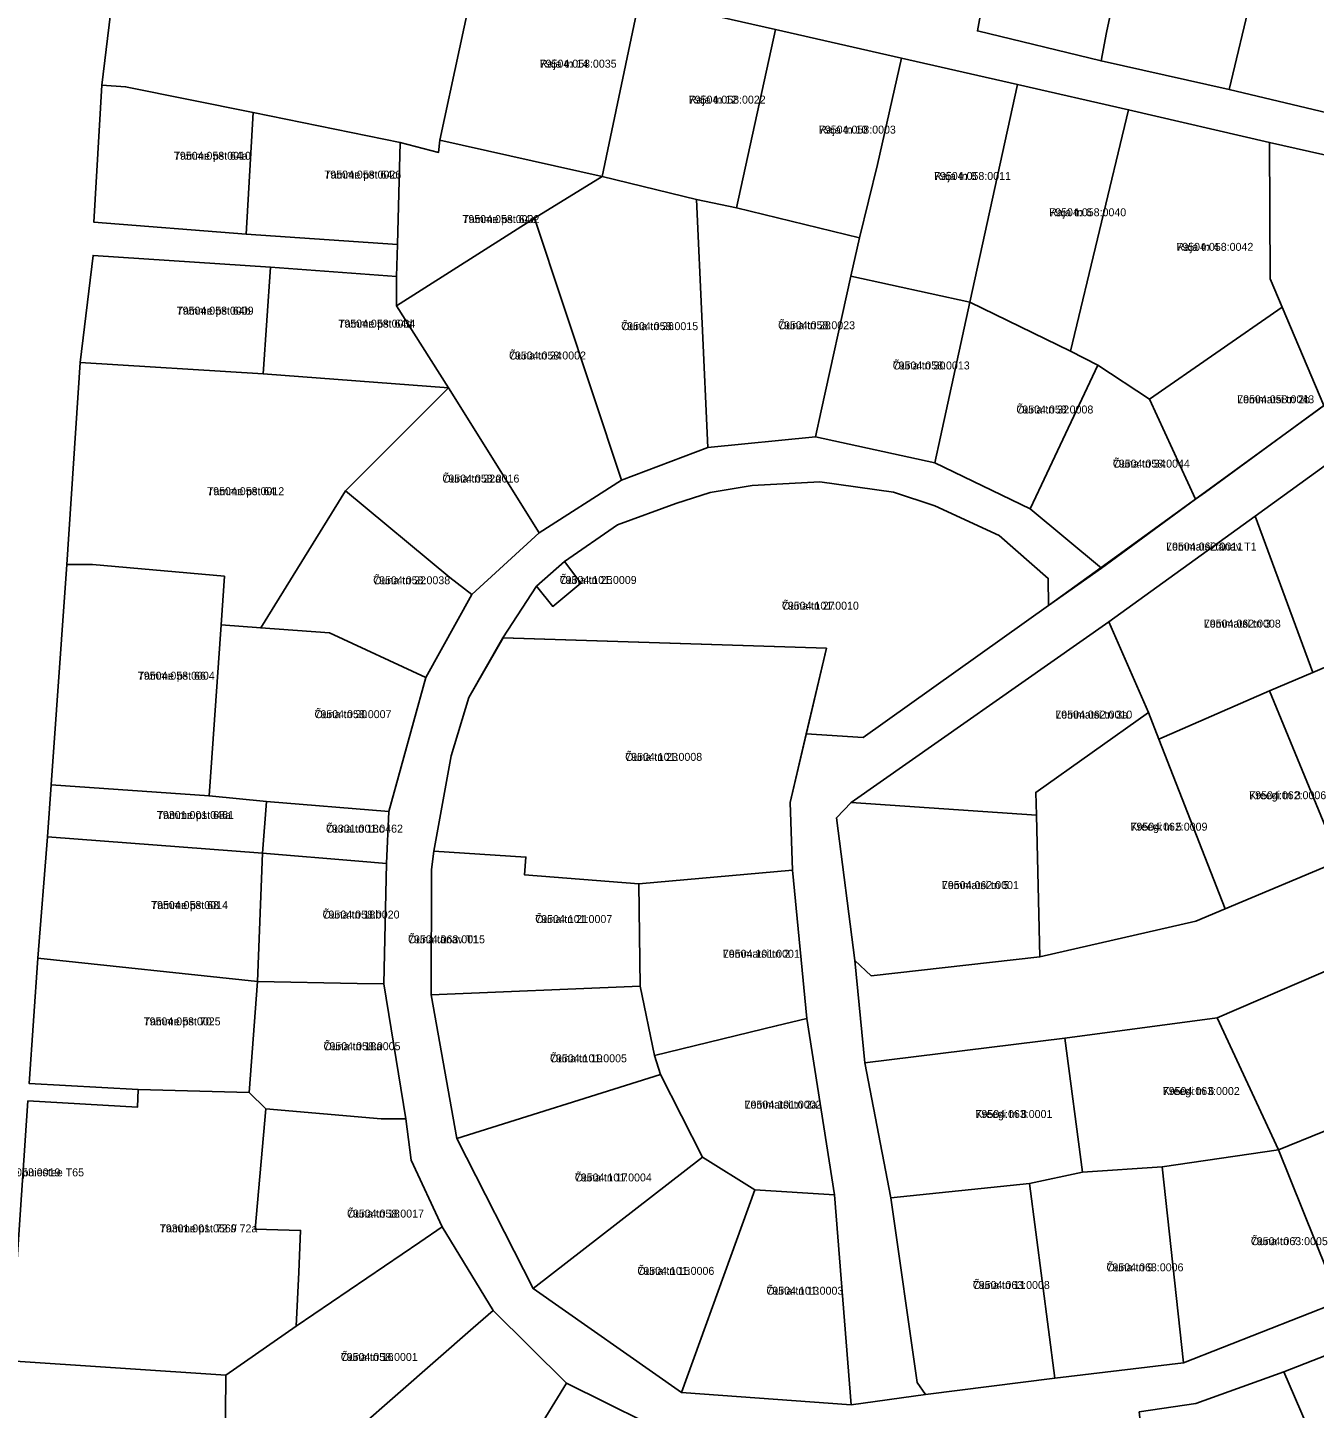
# Model space of a CAD drawing. Extents: x 643847 to 663718, y 6468443 to 6482775.
# Drawn here: x 657864.6 to 658107, y 6471771.7 to 6472032 of the extents above; entities that cross this region are included whole.
import ezdxf

# ---------------------------------------------------------------- set-up
doc = ezdxf.new("R2010")
doc.units = 0
for name, color, linetype in [('L_AADRESS', 7, 'Continuous'), ('PIIR', 7, 'Continuous'), ('TUNNUS', 7, 'Continuous')]:
    doc.layers.add(name, color=color, linetype=linetype)

msp = doc.modelspace()

# ---------------------------------------------------------------- linework, layer by layer
at = {"layer": 'PIIR'}
for points in [[(658043.53, 6472031.34), (658044.51, 6472036.55), (658048.78, 6472059.15), (658072.31, 6472052.08), (658067.87, 6472031.03), (658066.84, 6472025.69)], [(657949.65, 6472045.25), (657942.24, 6472010.71), (657942, 6472008.44), (657934.77, 6472010.33), (657907.04, 6472015.95), (657883.03, 6472020.81), (657878.51, 6472021.1), (657881.55, 6472045.97), (657897.69, 6472056.43)], [(658066.84, 6472025.69), (658067.87, 6472031.03), (658072.31, 6472052.08), (658087.94, 6472056.34), (658095.19, 6472037.92), (658091.01, 6472020.27)], [(658095.19, 6472037.92), (658126.71, 6472049.81), (658138.64, 6472017.87), (658129.48, 6472011.11), (658091.01, 6472020.27)], [(657979.87, 6472037.46), (657972.82, 6472003.89), (657942.24, 6472010.71), (657949.65, 6472045.25)], [(658005.46, 6472031.63), (657998.11, 6471998.01), (657990.61, 6471999.55), (657972.82, 6472003.89), (657979.87, 6472037.46)], [(658029.23, 6472026.21), (658024.71, 6472006.14), (658021.35, 6471992.32), (657998.11, 6471998.01), (658005.46, 6472031.63)], [(658051.07, 6472021.23), (658042.12, 6471980.2), (658019.66, 6471985.11), (658021.35, 6471992.32), (658024.71, 6472006.14), (658029.23, 6472026.21)], [(657878.51, 6472021.1), (657883.03, 6472020.81), (657907.04, 6472015.95), (657905.72, 6471993), (657877.06, 6471995.26)], [(658072.04, 6472016.46), (658061.07, 6471970.99), (658042.12, 6471980.2), (658051.07, 6472021.23)], [(657905.72, 6471993), (657907.04, 6472015.95), (657934.77, 6472010.33), (657934.25, 6471991.06)], [(658072.04, 6472016.46), (658098.56, 6472010.33), (658098.74, 6471984.59), (658100.99, 6471979.24), (658075.99, 6471961.89), (658066.25, 6471968.31), (658061.07, 6471970.99)], [(657934.25, 6471991.06), (657934.77, 6472010.33), (657942, 6472008.44), (657942.24, 6472010.71), (657972.82, 6472003.89), (657960.08, 6471996.03), (657934.06, 6471979.51), (657934.1, 6471985.07)], [(658140.18, 6472000.92), (658145.84, 6471988.27), (658108.85, 6471960.72), (658098.74, 6471984.59), (658098.56, 6472010.33)], [(657976.48, 6471946.64), (657960.08, 6471996.03), (657972.82, 6472003.89), (657990.61, 6471999.55), (657992.74, 6471952.79)], [(657992.74, 6471952.79), (657990.61, 6471999.55), (657998.11, 6471998.01), (658021.35, 6471992.32), (658019.66, 6471985.11), (658014.11, 6471959.71), (658013.04, 6471954.83)], [(657960.97, 6471936.73), (657943.85, 6471964.04), (657934.06, 6471979.51), (657960.08, 6471996.03), (657976.48, 6471946.64)], [(657876.88, 6471989), (657910.35, 6471986.78), (657908.97, 6471966.7), (657874.48, 6471968.84)], [(658117.51, 6471955.51), (658095.9, 6471939.88), (658068.31, 6471919.93), (658019.72, 6471885.91), (658016.99, 6471882.97), (658020.43, 6471856.11), (658022.31, 6471836.79), (658027.25, 6471811.36), (658032.21, 6471776.54), (658033.75, 6471774.28), (658019.75, 6471772.35), (658016.63, 6471811.94), (658011.42, 6471845.19), (658008.71, 6471873.12), (658008.26, 6471885.87), (658011.3, 6471898.85), (658022.01, 6471898.14), (658056.91, 6471923.03), (658066.89, 6471930.16), (658086.54, 6471944.46), (658108.94, 6471960.77), (658145.84, 6471988.27), (658149.94, 6471978.3)], [(657934.1, 6471985.07), (657934.06, 6471979.51), (657943.85, 6471964.04), (657908.97, 6471966.7), (657910.35, 6471986.78)], [(658014.11, 6471959.71), (658019.66, 6471985.11), (658042.12, 6471980.2), (658036.58, 6471954.8), (658035.51, 6471949.92), (658013.04, 6471954.83)], [(658055.61, 6471945.78), (658053.48, 6471941.24), (658035.51, 6471949.92), (658036.58, 6471954.8), (658042.12, 6471980.2), (658061.07, 6471970.99), (658066.25, 6471968.31)], [(658100.99, 6471979.24), (658108.85, 6471960.72), (658086.52, 6471944.38), (658084.66, 6471943.06), (658075.99, 6471961.89)], [(657908.97, 6471966.7), (657943.85, 6471964.04), (657924.47, 6471944.61), (657908.48, 6471918.81), (657901.01, 6471919.36), (657901.64, 6471928.55), (657876.78, 6471930.76), (657871.94, 6471930.77), (657874.48, 6471968.84)], [(658066.25, 6471968.31), (658075.99, 6471961.89), (658084.66, 6471943.06), (658066.95, 6471930.04), (658053.48, 6471941.24), (658055.61, 6471945.78)], [(657948.28, 6471925.09), (657944.15, 6471928.31), (657924.47, 6471944.61), (657943.85, 6471964.04), (657960.97, 6471936.73)], [(658117.51, 6471955.51), (658124.87, 6471935.64), (658130.48, 6471920.55), (658106.75, 6471910.42), (658095.9, 6471939.88)], [(657939.57, 6471909.45), (657921.45, 6471917.9), (657908.48, 6471918.81), (657924.47, 6471944.61), (657944.15, 6471928.31), (657948.28, 6471925.09)], [(657954.13, 6471916.95), (657960.48, 6471926.64), (657963.52, 6471922.86), (657968.82, 6471927.24), (657965.73, 6471931.33), (657975.72, 6471938.2), (657986.73, 6471942.23), (657993.18, 6471944.32), (658001.1, 6471945.66), (658013.83, 6471946.34), (658027.75, 6471944.37), (658035.5, 6471941.82), (658047.65, 6471936.22), (658056.88, 6471928.14), (658056.91, 6471923.03), (658022.01, 6471898.14), (658011.3, 6471898.85), (658015.08, 6471914.97)], [(658095.9, 6471939.88), (658106.75, 6471910.42), (658098.56, 6471906.93), (658077.75, 6471897.84), (658075.79, 6471902.86), (658068.31, 6471919.93)], [(657960.48, 6471926.64), (657965.73, 6471931.33), (657968.82, 6471927.24), (657963.52, 6471922.86)], [(657871.94, 6471930.77), (657876.78, 6471930.76), (657901.64, 6471928.55), (657901.01, 6471919.36), (657898.76, 6471887.13), (657868.99, 6471889.22)], [(657932.63, 6471884.21), (657909.55, 6471886.06), (657898.76, 6471887.13), (657901.01, 6471919.36), (657908.48, 6471918.81), (657921.45, 6471917.9), (657939.57, 6471909.45)], [(658068.31, 6471919.93), (658075.79, 6471902.86), (658054.54, 6471887.78), (658054.65, 6471883.48), (658019.72, 6471885.91)], [(658111.78, 6471874.89), (658098.56, 6471906.93), (658106.75, 6471910.42), (658130.48, 6471920.55), (658134.13, 6471911.29), (658143.43, 6471888.16)], [(657944.4, 6471894.68), (657947.71, 6471905.69), (657954.16, 6471916.95), (658015.08, 6471914.97), (658008.26, 6471885.87), (658008.71, 6471873.12), (657979.73, 6471870.54), (657958.18, 6471872.27), (657958.45, 6471875.6), (657941.09, 6471876.71)], [(658077.75, 6471897.84), (658098.56, 6471906.93), (658111.78, 6471874.89), (658090.24, 6471865.86)], [(658179.13, 6471903.33), (658182.61, 6471895.09), (658134.1, 6471874.49), (658137.27, 6471866.29), (658115.52, 6471856.83), (658088.7, 6471845.29), (658060.02, 6471841.48), (658022.31, 6471836.79), (658020.43, 6471856.11), (658023.53, 6471853.23), (658055.32, 6471856.81), (658084.71, 6471863.54), (658090.24, 6471865.86), (658111.78, 6471874.89), (658143.43, 6471888.16)], [(658084.71, 6471863.54), (658055.32, 6471856.81), (658054.65, 6471883.48), (658054.54, 6471887.78), (658075.79, 6471902.86), (658077.75, 6471897.84), (658090.24, 6471865.86)], [(657908.82, 6471876.34), (657868.29, 6471879.42), (657868.99, 6471889.22), (657898.76, 6471887.13), (657909.55, 6471886.06)], [(657932.16, 6471874.37), (657927, 6471874.8), (657908.82, 6471876.34), (657909.55, 6471886.06), (657932.63, 6471884.21)], [(658019.72, 6471885.91), (658054.65, 6471883.48), (658055.32, 6471856.81), (658023.53, 6471853.23), (658020.43, 6471856.11), (658016.99, 6471882.97)], [(657868.29, 6471879.42), (657908.82, 6471876.34), (657907.86, 6471852.17), (657866.49, 6471856.55)], [(657926.68, 6471851.8), (657907.86, 6471852.17), (657908.82, 6471876.34), (657927, 6471874.8), (657932.16, 6471874.37), (657931.71, 6471851.7)], [(657940.64, 6471873.23), (657941.09, 6471876.71), (657958.45, 6471875.6), (657958.18, 6471872.27), (657979.73, 6471870.54), (657979.96, 6471851.29), (657940.6, 6471849.62)], [(658011.42, 6471845.19), (658005.63, 6471843.77), (657982.71, 6471838.17), (657979.96, 6471851.29), (657979.73, 6471870.54), (658008.71, 6471873.12)], [(657866.49, 6471856.55), (657907.86, 6471852.17), (657906.3, 6471831.22), (657885.38, 6471831.76), (657864.84, 6471832.94)], [(658115.52, 6471856.83), (658125.33, 6471830.59), (658100.31, 6471820.44), (658088.7, 6471845.29)], [(657926.68, 6471851.8), (657931.71, 6471851.7), (657935.84, 6471826.24), (657931.16, 6471826.23), (657909.45, 6471828.13), (657906.3, 6471831.22), (657907.86, 6471852.17)], [(657940.6, 6471849.62), (657979.96, 6471851.29), (657982.71, 6471838.17), (657983.82, 6471834.61), (657945.45, 6471822.56)], [(658016.63, 6471811.94), (658001.6, 6471812.85), (657991.73, 6471819.06), (657983.82, 6471834.61), (657982.71, 6471838.17), (658005.63, 6471843.77), (658011.42, 6471845.19)], [(658088.7, 6471845.29), (658100.31, 6471820.44), (658078.35, 6471817.21), (658063.37, 6471816.22), (658060.02, 6471841.48)], [(658060.02, 6471841.48), (658063.37, 6471816.22), (658053.38, 6471814.07), (658027.25, 6471811.36), (658022.31, 6471836.79)], [(657945.45, 6471822.56), (657983.82, 6471834.61), (657991.73, 6471819.06), (657959.8, 6471794.3)], [(657862.64, 6471800.7), (657864.61, 6471829.63), (657885.29, 6471828.46), (657885.38, 6471831.76), (657906.3, 6471831.22), (657909.45, 6471828.13), (657907.41, 6471805.44), (657915.99, 6471805.23), (657915.64, 6471797.34), (657915.17, 6471787.18), (657901.93, 6471777.96), (657861.29, 6471780.66)], [(658111.78, 6471791.8), (658100.31, 6471820.44), (658125.33, 6471830.59), (658136.5, 6471801.49)], [(657936.85, 6471818.5), (657942.68, 6471805.89), (657938.44, 6471803.01), (657915.17, 6471787.18), (657915.64, 6471797.34), (657915.99, 6471805.23), (657907.41, 6471805.44), (657909.45, 6471828.13), (657931.16, 6471826.23), (657935.84, 6471826.24)], [(657959.8, 6471794.3), (657991.73, 6471819.06), (658001.6, 6471812.85), (657987.8, 6471774.65)], [(658082.35, 6471780.25), (658078.35, 6471817.21), (658100.31, 6471820.44), (658111.78, 6471791.8)], [(658058.12, 6471777.37), (658053.38, 6471814.07), (658063.37, 6471816.22), (658078.35, 6471817.21), (658082.35, 6471780.25)], [(658033.75, 6471774.28), (658032.21, 6471776.54), (658027.25, 6471811.36), (658053.38, 6471814.07), (658058.12, 6471777.37)], [(657987.8, 6471774.65), (658001.6, 6471812.85), (658016.63, 6471811.94), (658019.75, 6471772.35)], [(657952.3, 6471790.16), (657948.53, 6471786.87), (657912.51, 6471755.35), (657901.71, 6471755.95), (657901.93, 6471777.96), (657915.17, 6471787.18), (657938.44, 6471803.01), (657942.68, 6471805.89)], [(657966.11, 6471776.41), (657947.81, 6471746.66), (657937.56, 6471749.71), (657912.51, 6471755.35), (657948.53, 6471786.87), (657952.3, 6471790.16)], [(658130.86, 6471790.16), (658143.53, 6471759.24), (658139.36, 6471757.85), (658118.69, 6471750.96), (658113.89, 6471749.36), (658101.3, 6471778.58)], [(657861.29, 6471780.66), (657901.93, 6471777.96), (657901.71, 6471755.95), (657859.66, 6471758.77)], [(658084.71, 6471772.59), (658101.3, 6471778.58), (658113.89, 6471749.36), (658095.69, 6471743.62), (658077.27, 6471742.66), (658074.05, 6471771.01)], [(657968.91, 6471740.35), (657947.81, 6471746.66), (657966.11, 6471776.41), (657988.38, 6471765.35), (657983.51, 6471739.07)]]:
    msp.add_lwpolyline(points, close=True, dxfattribs=at)
for points in [[(657881.55, 6472045.97), (657878.51, 6472021.1), (657877.06, 6471995.26), (657905.72, 6471993), (657934.25, 6471991.06), (657934.1, 6471985.07), (657910.35, 6471986.78), (657876.88, 6471989), (657874.48, 6471968.84), (657871.94, 6471930.77), (657868.99, 6471889.22), (657868.29, 6471879.42), (657866.49, 6471856.55), (657864.84, 6471832.94), (657885.38, 6471831.76), (657885.29, 6471828.46), (657864.61, 6471829.63), (657862.64, 6471800.7)], [(658140.18, 6472000.92), (658098.56, 6472010.33), (658072.04, 6472016.46), (658051.07, 6472021.23), (658029.23, 6472026.21), (658005.46, 6472031.63), (657979.87, 6472037.46)], [(658044.51, 6472036.55), (658043.53, 6472031.34), (658066.84, 6472025.69), (658091.01, 6472020.27), (658129.48, 6472011.11)], [(657988.38, 6471765.35), (657966.11, 6471776.41), (657952.3, 6471790.16), (657942.68, 6471805.89), (657936.85, 6471818.5), (657935.84, 6471826.24), (657931.71, 6471851.7), (657932.16, 6471874.37), (657932.63, 6471884.21), (657939.57, 6471909.45), (657948.28, 6471925.09), (657960.97, 6471936.73), (657976.48, 6471946.64), (657992.74, 6471952.79), (658013.04, 6471954.83), (658035.51, 6471949.92), (658053.48, 6471941.24), (658066.95, 6471930.04), (658056.91, 6471923.03), (658056.88, 6471928.14), (658047.65, 6471936.22), (658035.5, 6471941.82), (658027.75, 6471944.37), (658013.83, 6471946.34), (658001.1, 6471945.66), (657993.18, 6471944.32), (657986.73, 6471942.23), (657975.72, 6471938.2), (657965.73, 6471931.33), (657960.48, 6471926.64), (657954.13, 6471916.95), (657947.71, 6471905.69), (657944.4, 6471894.68), (657941.09, 6471876.71), (657940.64, 6471873.23), (657940.6, 6471849.62), (657945.45, 6471822.56), (657959.8, 6471794.3), (657987.8, 6471774.65), (658019.75, 6471772.35), (658033.75, 6471774.28), (658058.12, 6471777.37), (658082.35, 6471780.25), (658111.78, 6471791.8)], [(658130.86, 6471790.16), (658101.3, 6471778.58), (658084.71, 6471772.59), (658074.05, 6471771.01)]]:
    msp.add_lwpolyline(points, dxfattribs=at)

# ---------------------------------------------------------------- texts
at = {"layer": 'L_AADRESS'}
for s, p in [('Raja tn 14', (657961.05, 6472024.41)), ('Raja tn 12', (657989.14, 6472017.63)), ('Raja tn 10', (658013.67, 6472011.98)), ('Tamme pst 64a', (657892.12, 6472007.05)), ('Tamme pst 64c', (657920.46, 6472003.5)), ('Raja tn 8', (658035.36, 6472003.24)), ('Tamme pst 64e', (657946.5, 6471995.11)), ('Raja tn 6', (658057.08, 6471996.4)), ('Raja tn 4', (658081.03, 6471989.88)), ('Tamme pst 64b', (657892.64, 6471977.85)), ('Tamme pst 64d', (657923.11, 6471975.41)), ('Õuna tn 26', (657976.41, 6471974.93)), ('Õuna tn 28', (658005.98, 6471975.1)), ('Õuna tn 24', (657955.27, 6471969.4)), ('Õuna tn 30', (658027.58, 6471967.52)), ('Lemmatsi tn 2b', (658092.5, 6471961.15)), ('Õuna tn 32', (658050.88, 6471959.22)), ('Õuna tn 34', (658069.07, 6471949.02)), ('Õuna tn 22a', (657942.72, 6471946.2)), ('Tamme pst 64', (657898.4, 6471943.82)), ('Lemmatsi tänav T1', (658079.1, 6471933.39)), ('Õuna tn 22', (657929.68, 6471927.03)), ('Õuna tn 25', (657964.82, 6471927.09)), ('Õuna tn 27', (658006.7, 6471922.24)), ('Lemmatsi tn 3', (658086.21, 6471918.86)), ('Tamme pst 66', (657885.32, 6471909.04)), ('Õuna tn 20', (657918.62, 6471901.79)), ('Lemmatsi tn 3a', (658058.22, 6471901.71)), ('Õuna tn 23', (657977.17, 6471893.74)), ('Kreegi tn 3', (658094.77, 6471886.51)), ('Tamme pst 68a', (657888.92, 6471882.78)), ('Õuna tn 18c', (657920.78, 6471880.21)), ('Kreegi tn 5', (658072.39, 6471880.58)), ('Lemmatsi tn 5', (658036.85, 6471869.57)), ('Tamme pst 68', (657887.81, 6471865.8)), ('Õuna tn 18b', (657920.14, 6471864.02)), ('Õuna tn 21', (657960.22, 6471863.17)), ('Õuna tänav T1', (657936.24, 6471859.35)), ('Lemmatsi tn 2', (657995.57, 6471856.63)), ('Tamme pst 70', (657886.42, 6471843.88)), ('Õuna tn 18a', (657920.32, 6471839.2)), ('Õuna tn 19', (657962.99, 6471836.92)), ('Kreegi tn 6', (658078.47, 6471830.75)), ('Lemmatsi tn 2a', (657999.67, 6471828.19)), ('Kreegi tn 8', (658043.17, 6471826.42)), ('Tamme puiestee T65', (657856.23, 6471815.42)), ('Õuna tn 17', (657967.68, 6471814.46)), ('Õuna tn 18', (657924.74, 6471807.65)), ('Tamme pst 72 // 72a', (657889.45, 6471804.86)), ('Õuna tn 7', (658095.07, 6471802.45)), ('Õuna tn 15', (657979.46, 6471796.85)), ('Õuna tn 9', (658067.87, 6471797.52)), ('Õuna tn 11', (658042.68, 6471794.19)), ('Õuna tn 13', (658003.77, 6471793.11)), ('Õuna tn 16', (657923.57, 6471780.62))]:
    msp.add_text(s, height=1.5, dxfattribs=at).set_placement(p)
at = {"layer": 'TUNNUS'}
for s, p in [('79504:058:0035', (657961.05, 6472024.41)), ('79504:058:0022', (657989.14, 6472017.63)), ('79504:058:0003', (658013.67, 6472011.98)), ('79504:058:0010', (657892.12, 6472007.05)), ('79504:058:0026', (657920.46, 6472003.5)), ('79504:058:0011', (658035.36, 6472003.24)), ('79504:058:0032', (657946.5, 6471995.11)), ('79504:058:0040', (658057.08, 6471996.4)), ('79504:058:0042', (658081.03, 6471989.88)), ('79504:058:0009', (657892.64, 6471977.85)), ('79504:058:0034', (657923.11, 6471975.41)), ('79504:058:0015', (657976.41, 6471974.93)), ('79504:058:0023', (658005.98, 6471975.1)), ('79504:058:0002', (657955.27, 6471969.4)), ('79504:058:0013', (658027.58, 6471967.52)), ('79504:058:0043', (658092.5, 6471961.15)), ('79504:058:0008', (658050.88, 6471959.22)), ('79504:058:0044', (658069.07, 6471949.02)), ('79504:058:0016', (657942.72, 6471946.2)), ('79504:058:0012', (657898.4, 6471943.82)), ('79504:062:0011', (658079.1, 6471933.39)), ('79504:058:0038', (657929.68, 6471927.03)), ('79504:101:0009', (657964.82, 6471927.09)), ('79504:101:0010', (658006.7, 6471922.24)), ('79504:062:0008', (658086.21, 6471918.86)), ('79504:058:0004', (657885.32, 6471909.04)), ('79504:058:0007', (657918.62, 6471901.79)), ('79504:062:0010', (658058.22, 6471901.71)), ('79504:101:0008', (657977.17, 6471893.74)), ('79504:062:0006', (658094.77, 6471886.51)), ('79301:001:0461', (657888.92, 6471882.78)), ('79301:001:0462', (657920.78, 6471880.21)), ('79504:062:0009', (658072.39, 6471880.58)), ('79504:062:0001', (658036.85, 6471869.57)), ('79504:058:0014', (657887.81, 6471865.8)), ('79504:058:0020', (657920.14, 6471864.02)), ('79504:101:0007', (657960.22, 6471863.17)), ('79504:063:0015', (657936.24, 6471859.35)), ('79504:101:0001', (657995.57, 6471856.63)), ('79504:058:0025', (657886.42, 6471843.88)), ('79504:058:0005', (657920.32, 6471839.2)), ('79504:101:0005', (657962.99, 6471836.92)), ('79504:063:0002', (658078.47, 6471830.75)), ('79504:101:0002', (657999.67, 6471828.19)), ('79504:063:0001', (658043.17, 6471826.42)), ('79504:053:0019', (657856.23, 6471815.42)), ('79504:101:0004', (657967.68, 6471814.46)), ('79504:058:0017', (657924.74, 6471807.65)), ('79301:001:0569', (657889.45, 6471804.86)), ('79504:063:0005', (658095.07, 6471802.45)), ('79504:101:0006', (657979.46, 6471796.85)), ('79504:063:0006', (658067.87, 6471797.52)), ('79504:063:0008', (658042.68, 6471794.19)), ('79504:101:0003', (658003.77, 6471793.11)), ('79504:058:0001', (657923.57, 6471780.62))]:
    msp.add_text(s, height=1.5, dxfattribs=at).set_placement(p)

doc.saveas('drawing.dxf')
